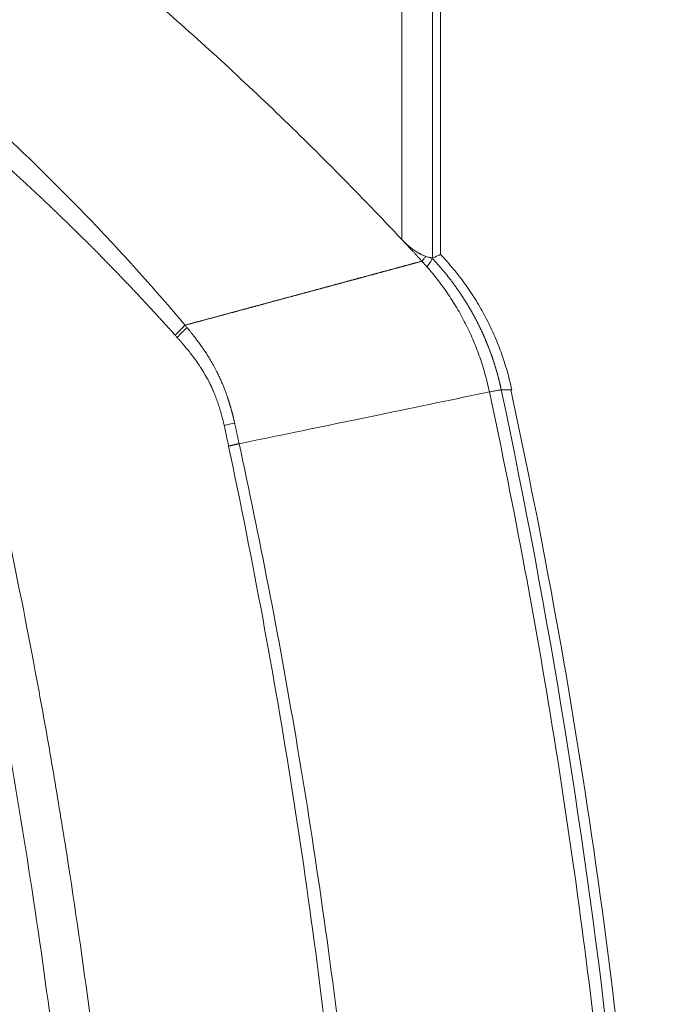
# Model space of a CAD drawing. Header units: millimetres. Extents: x 0 to 594, y 0 to 420.
# Tile 640 of 915: x 285.09 to 287.95, y 314.3 to 318.66. Entities that reach past the tile are written whole.
import ezdxf

# ---------------------------------------------------------------- set-up
doc = ezdxf.new("R2010")
doc.units = ezdxf.units.MM
doc.layers.add('1', color=7, linetype='Continuous', true_color=0xffffff)

msp = doc.modelspace()

# ---------------------------------------------------------------- linework, layer by layer
at = {"layer": '1', "color": 155, "linetype": 'Continuous', "lineweight": 13}
for p, q in [((286.9209, 317.6082), (286.9209, 327.1204)), ((286.785, 317.6902), (286.785, 327.0384))]:
    msp.add_line(p, q, dxfattribs=at)
at = {"layer": '1', "color": 155, "linetype": 'Continuous', "lineweight": 18}
msp.add_line((286.9567, 317.6212), (286.9567, 327.1074), dxfattribs=at)
at = {"layer": '1', "color": 155, "linetype": 'Continuous', "lineweight": 13}
for centre, major_axis, ratio, start_param, end_param in [((286.7373, 317.4393), (-0.1816, -0.1718), 0.109048, 2.529739, 3.029103), ((285.7151, 317.2407), (-0.1882, -0.1645), 0.151497, 1.836821, 2.105765), ((285.923, 316.8499), (-0.2433, -0.0573), 0.00781, 1.881296, 2.08972)]:
    msp.add_ellipse(centre, major_axis=major_axis, ratio=ratio, start_param=start_param, end_param=end_param, dxfattribs=at)
at = {"layer": '1', "color": 155, "linetype": 'Continuous', "lineweight": 18}
for points, knots in [([(286.785, 317.6902), (286.6937, 317.7876), (286.5098, 317.9785), (286.2307, 318.2536), (286.0428, 318.4293), (285.854, 318.6012), (285.6644, 318.7693), (285.378, 319.0098), (285.0899, 319.2386), (284.8971, 319.3833), (284.7039, 319.524), (284.6072, 319.5925), (284.4137, 319.7255), (284.2199, 319.8545), (283.9293, 320.0365), (283.6392, 320.2071), (283.4463, 320.3132), (283.2538, 320.4157), (283.1578, 320.465), (282.9663, 320.5601), (282.7753, 320.6516), (282.4911, 320.7782), (282.3033, 320.8558), (282.2099, 320.8929)], [0, 0, 0, 0, 0.0625, 0.125, 0.1875, 0.1875, 0.25, 0.3125, 0.375, 0.4375, 0.4375, 0.5, 0.5, 0.5625, 0.625, 0.6875, 0.75, 0.75, 0.8125, 0.8125, 0.875, 0.9375, 1, 1, 1, 1]), ([(286.8921, 317.6154), (286.8884, 317.6167), (286.8845, 317.6182), (286.8763, 317.6217), (286.872, 317.6236), (286.8664, 317.6264), (286.8653, 317.627), (286.863, 317.6282), (286.8618, 317.6288), (286.8584, 317.6307), (286.856, 317.632), (286.849, 317.6362), (286.8443, 317.6392), (286.8372, 317.644), (286.8337, 317.6466), (286.8301, 317.6492), (286.8278, 317.651), (286.8266, 317.6519), (286.8207, 317.6566), (286.816, 317.6604), (286.8069, 317.6685), (286.8025, 317.6726), (286.7936, 317.6812), (286.7893, 317.6857), (286.785, 317.6902)], [0, 0, 0, 0, 0.125, 0.125, 0.25, 0.25, 0.28125, 0.28125, 0.3125, 0.3125, 0.375, 0.375, 0.5, 0.5, 0.5625, 0.59375, 0.59375, 0.625, 0.625, 0.75, 0.75, 0.875, 0.875, 1, 1, 1, 1]), ([(285.824, 317.3103), (285.8257, 317.3108), (285.8292, 317.3117), (285.8345, 317.3131), (285.8398, 317.3145), (285.845, 317.3159), (285.8503, 317.3174), (285.8555, 317.3188), (285.8608, 317.3202), (285.866, 317.3216), (285.8712, 317.323), (285.8765, 317.3244), (285.8817, 317.3258), (285.887, 317.3272), (285.8922, 317.3287), (285.8974, 317.3301), (285.9027, 317.3315), (285.9079, 317.3329), (285.9131, 317.3343), (285.9184, 317.3357), (285.9236, 317.3371), (285.9288, 317.3385), (285.934, 317.3399), (285.9392, 317.3413), (285.9445, 317.3427), (285.9497, 317.3441), (285.9549, 317.3455), (285.9601, 317.3469), (285.9653, 317.3483), (285.9705, 317.3497), (285.9757, 317.3511), (285.9809, 317.3525), (285.9861, 317.3539), (285.9913, 317.3553), (285.9965, 317.3567), (286.0017, 317.3581), (286.0069, 317.3595), (286.0121, 317.3609), (286.0172, 317.3623), (286.0224, 317.3637), (286.0276, 317.3651), (286.0328, 317.3665), (286.0379, 317.3679), (286.0431, 317.3693), (286.0483, 317.3707), (286.0534, 317.3721), (286.0586, 317.3735), (286.0637, 317.3749), (286.0689, 317.3763), (286.074, 317.3776), (286.0792, 317.379), (286.0843, 317.3804), (286.0895, 317.3818), (286.0946, 317.3832), (286.0998, 317.3846), (286.1049, 317.386), (286.11, 317.3873), (286.1151, 317.3887), (286.1203, 317.3901), (286.1254, 317.3915), (286.1305, 317.3929), (286.1356, 317.3942), (286.1407, 317.3956), (286.1458, 317.397), (286.1509, 317.3984), (286.156, 317.3997), (286.1611, 317.4011), (286.1662, 317.4025), (286.1713, 317.4039), (286.1764, 317.4052), (286.1814, 317.4066), (286.1865, 317.408), (286.1916, 317.4093), (286.1967, 317.4107), (286.2017, 317.4121), (286.2068, 317.4134), (286.2118, 317.4148), (286.2169, 317.4162), (286.222, 317.4175), (286.227, 317.4189), (286.232, 317.4203), (286.2371, 317.4216), (286.2421, 317.423), (286.2471, 317.4243), (286.2522, 317.4257), (286.2572, 317.427), (286.2622, 317.4284), (286.2672, 317.4297), (286.2722, 317.4311), (286.2772, 317.4324), (286.2822, 317.4338), (286.2872, 317.4351), (286.2922, 317.4365), (286.2972, 317.4378), (286.3022, 317.4392), (286.3071, 317.4405), (286.3121, 317.4419), (286.3171, 317.4432), (286.322, 317.4445), (286.327, 317.4459), (286.332, 317.4472), (286.3369, 317.4486), (286.3419, 317.4499), (286.3468, 317.4512), (286.3517, 317.4526), (286.3567, 317.4539), (286.3616, 317.4552), (286.3665, 317.4565), (286.3714, 317.4579), (286.3763, 317.4592), (286.3812, 317.4605), (286.3861, 317.4618), (286.391, 317.4632), (286.3959, 317.4645), (286.4008, 317.4658), (286.4057, 317.4671), (286.4105, 317.4684), (286.4154, 317.4697), (286.4203, 317.4711), (286.4251, 317.4724), (286.43, 317.4737), (286.4348, 317.475), (286.4397, 317.4763), (286.4445, 317.4776), (286.4493, 317.4789), (286.4542, 317.4802), (286.459, 317.4815), (286.4638, 317.4828), (286.4686, 317.4841), (286.4734, 317.4854), (286.4782, 317.4867), (286.483, 317.488), (286.4878, 317.4893), (286.4926, 317.4906), (286.4973, 317.4919), (286.5021, 317.4932), (286.5069, 317.4944), (286.5116, 317.4957), (286.5164, 317.497), (286.5211, 317.4983), (286.5259, 317.4996), (286.5306, 317.5008), (286.5353, 317.5021), (286.54, 317.5034), (286.5447, 317.5047), (286.5495, 317.5059), (286.5542, 317.5072), (286.5589, 317.5085), (286.5635, 317.5097), (286.5682, 317.511), (286.5729, 317.5123), (286.5776, 317.5135), (286.5822, 317.5148), (286.5869, 317.5161), (286.5915, 317.5173), (286.5962, 317.5186), (286.6008, 317.5198), (286.6055, 317.5211), (286.6101, 317.5223), (286.6147, 317.5236), (286.6193, 317.5248), (286.6239, 317.5261), (286.6285, 317.5273), (286.6331, 317.5285), (286.6377, 317.5298), (286.6423, 317.531), (286.6468, 317.5323), (286.6514, 317.5335), (286.656, 317.5347), (286.6605, 317.536), (286.6651, 317.5372), (286.6696, 317.5384), (286.6741, 317.5396), (286.6786, 317.5409), (286.6832, 317.5421), (286.6877, 317.5433), (286.6922, 317.5445), (286.6967, 317.5457), (286.7012, 317.5469), (286.7056, 317.5482), (286.7101, 317.5494), (286.7146, 317.5506), (286.719, 317.5518), (286.7235, 317.553), (286.7279, 317.5542), (286.7324, 317.5554), (286.7368, 317.5566), (286.7412, 317.5578), (286.7456, 317.559), (286.75, 317.5602), (286.7544, 317.5614), (286.7588, 317.5625), (286.7632, 317.5637), (286.7676, 317.5649), (286.7719, 317.5661), (286.7763, 317.5673), (286.7806, 317.5684), (286.785, 317.5696), (286.7893, 317.5708), (286.7936, 317.572), (286.798, 317.5731), (286.8023, 317.5743), (286.8066, 317.5755), (286.8109, 317.5766), (286.8152, 317.5778), (286.8194, 317.5789), (286.8237, 317.5801), (286.828, 317.5813), (286.8322, 317.5824), (286.8365, 317.5836), (286.8407, 317.5847), (286.8449, 317.5859), (286.8492, 317.587), (286.8534, 317.5881), (286.8576, 317.5893), (286.8618, 317.5904), (286.866, 317.5915), (286.8702, 317.5927), (286.8729, 317.5934), (286.8743, 317.5938)], [0, 0, 0, 0, 0.004322, 0.008647, 0.012975, 0.017306, 0.02164, 0.025977, 0.030317, 0.03466, 0.039006, 0.043355, 0.047707, 0.052062, 0.056421, 0.060782, 0.065146, 0.069513, 0.073883, 0.078256, 0.082631, 0.08701, 0.091392, 0.095777, 0.100165, 0.104555, 0.108949, 0.113345, 0.117745, 0.122147, 0.126552, 0.130961, 0.135372, 0.139786, 0.144203, 0.148623, 0.153045, 0.157471, 0.161899, 0.166331, 0.170765, 0.175202, 0.179642, 0.184085, 0.18853, 0.192979, 0.19743, 0.201884, 0.206342, 0.210801, 0.215264, 0.21973, 0.224198, 0.228669, 0.233143, 0.23762, 0.242099, 0.246582, 0.251067, 0.255555, 0.260046, 0.264539, 0.269035, 0.273534, 0.278036, 0.282541, 0.287048, 0.291558, 0.29607, 0.300586, 0.305104, 0.309625, 0.314149, 0.318675, 0.323204, 0.327735, 0.33227, 0.336807, 0.341346, 0.345889, 0.350434, 0.354981, 0.359532, 0.364085, 0.36864, 0.373198, 0.377759, 0.382323, 0.386889, 0.391457, 0.396029, 0.400603, 0.405179, 0.409758, 0.41434, 0.418924, 0.42351, 0.4281, 0.432691, 0.437286, 0.441883, 0.446482, 0.451084, 0.455688, 0.460295, 0.464905, 0.469517, 0.474131, 0.478748, 0.483367, 0.487989, 0.492613, 0.497239, 0.501868, 0.506499, 0.511133, 0.515769, 0.520407, 0.525048, 0.529691, 0.534336, 0.538984, 0.543634, 0.548286, 0.552941, 0.557598, 0.562257, 0.566919, 0.571583, 0.576249, 0.580917, 0.585588, 0.590261, 0.594936, 0.599614, 0.604294, 0.608976, 0.613661, 0.618347, 0.623036, 0.627727, 0.632421, 0.637116, 0.641814, 0.646514, 0.651217, 0.655921, 0.660628, 0.665337, 0.670048, 0.674761, 0.679476, 0.684194, 0.688914, 0.693635, 0.698359, 0.703086, 0.707814, 0.712544, 0.717277, 0.722012, 0.726748, 0.731487, 0.736228, 0.740971, 0.745717, 0.750464, 0.755213, 0.759965, 0.764718, 0.769474, 0.774231, 0.778991, 0.783753, 0.788516, 0.793282, 0.79805, 0.802819, 0.807591, 0.812365, 0.81714, 0.821918, 0.826698, 0.831479, 0.836263, 0.841048, 0.845835, 0.850625, 0.855416, 0.860209, 0.865004, 0.869801, 0.8746, 0.8794, 0.884203, 0.889007, 0.893814, 0.898622, 0.903431, 0.908243, 0.913057, 0.917872, 0.922689, 0.927508, 0.932329, 0.937151, 0.941975, 0.946801, 0.951629, 0.956458, 0.96129, 0.966123, 0.970957, 0.975793, 0.980631, 0.985471, 0.990312, 0.995155, 1, 1, 1, 1]), ([(286.8921, 317.6154), (286.89, 317.6125), (286.8875, 317.6092), (286.8816, 317.602), (286.8783, 317.5981), (286.8746, 317.5939)], [0, 0, 0, 0, 0.5, 0.5, 1, 1, 1, 1]), ([(286.9198, 317.6081), (286.9196, 317.6081), (286.9195, 317.6081), (286.9192, 317.6081), (286.9188, 317.6082), (286.9177, 317.6084), (286.9166, 317.6086), (286.9149, 317.6089), (286.914, 317.6091), (286.912, 317.6095), (286.9098, 317.61), (286.9073, 317.6106), (286.9047, 317.6113), (286.9033, 317.6117), (286.8989, 317.6131), (286.8956, 317.6141), (286.8921, 317.6154)], [0, 0, 0, 0, 0.03125, 0.03125, 0.0625, 0.125, 0.25, 0.25, 0.375, 0.375, 0.5, 0.625, 0.625, 0.75, 0.75, 1, 1, 1, 1]), ([(286.9209, 317.6082), (286.9358, 317.6141), (286.9522, 317.621), (286.9567, 317.6238), (286.9567, 317.6243)], [0, 0, 0, 0, 0.626959, 1, 1, 1, 1]), ([(287.1739, 317.0144), (287.1808, 317.0157), (287.1872, 317.0169), (287.1987, 317.0191), (287.2039, 317.02), (287.2128, 317.0215), (287.2165, 317.0221), (287.2225, 317.0231), (287.2248, 317.0234), (287.2263, 317.0235)], [0, 0, 0, 0, 0.25, 0.25, 0.5, 0.5, 0.75, 0.75, 1, 1, 1, 1]), ([(287.9486, 310.5752), (287.9494, 311.312), (287.8981, 312.7854), (287.6691, 314.9417), (287.4148, 316.3479), (287.2685, 317.0234)], [0, 0, 0, 0, 0.339655, 0.681339, 1, 1, 1, 1]), ([(286.064, 316.7848), (286.2824, 316.8299), (286.6836, 316.9128), (287.025, 316.9835), (287.1739, 317.0144)], [0, 0, 0, 0, 0.514404, 1, 1, 1, 1]), ([(285.4639, 310.6143), (285.4639, 310.8566), (285.4608, 311.0986), (285.4481, 311.5819), (285.4387, 311.8232), (285.4135, 312.3051), (285.3978, 312.5458), (285.3601, 313.0264), (285.3381, 313.2664), (285.2879, 313.7457), (285.2315, 314.2244), (285.1626, 314.7017), (285.0874, 315.1784), (285.006, 315.6544), (284.912, 316.1291), (284.8618, 316.3661)], [0, 0, 0, 0, 0.125, 0.125, 0.25, 0.25, 0.375, 0.375, 0.5, 0.5, 0.625, 0.75, 0.75, 0.875, 1, 1, 1, 1]), ([(284.6177, 316.3143), (284.6674, 316.0799), (284.7139, 315.845), (284.8008, 315.3745), (284.8814, 314.9032), (284.9497, 314.4304), (285.0118, 313.9567), (285.0398, 313.7195), (285.0896, 313.2443), (285.1114, 313.0063), (285.1488, 312.5295), (285.1683, 312.231), (285.183, 311.9319), (285.1885, 311.8122), (285.191, 311.7523), (285.198, 311.5727), (285.2019, 311.453), (285.2113, 311.0936), (285.2144, 310.854), (285.2144, 310.6143)], [0, 0, 0, 0, 0.125, 0.125, 0.25, 0.375, 0.375, 0.5, 0.5, 0.625, 0.625, 0.75, 0.78125, 0.78125, 0.8125, 0.8125, 0.875, 0.875, 1, 1, 1, 1])]:
    msp.add_open_spline(points, degree=3, knots=knots, dxfattribs=at)
at = {"layer": '1', "color": 155, "linetype": 'Continuous', "lineweight": 13}
for points, knots in [([(282.2173, 319.9868), (282.3728, 319.9202), (282.5291, 319.8483), (282.7638, 319.7324), (282.8421, 319.6924), (282.9987, 319.6098), (283.077, 319.567), (283.3117, 319.4347), (283.4679, 319.3409), (283.7786, 319.1419), (283.9331, 319.0367), (284.1629, 318.8701), (284.3154, 318.7562), (284.5417, 318.5765), (284.7652, 318.388), (284.912, 318.2565), (285.0576, 318.1219), (285.1297, 318.0532), (285.2727, 317.9127), (285.4143, 317.7692), (285.6221, 317.545), (285.7573, 317.3895), (285.824, 317.3103)], [0, 0, 0, 0, 0.125, 0.125, 0.1875, 0.1875, 0.25, 0.25, 0.375, 0.375, 0.5, 0.5, 0.5625, 0.625, 0.6875, 0.75, 0.75, 0.8125, 0.8125, 0.875, 0.9375, 1, 1, 1, 1]), ([(285.7799, 317.2662), (285.7752, 317.2715), (285.7657, 317.282), (285.7514, 317.2978), (285.7372, 317.3135), (285.7229, 317.3292), (285.7086, 317.3449), (285.6942, 317.3605), (285.6799, 317.3761), (285.6655, 317.3916), (285.6511, 317.4071), (285.6367, 317.4226), (285.6222, 317.438), (285.6077, 317.4533), (285.5933, 317.4687), (285.5787, 317.484), (285.5642, 317.4992), (285.5496, 317.5144), (285.535, 317.5296), (285.5204, 317.5448), (285.5058, 317.5599), (285.4912, 317.5749), (285.4765, 317.5899), (285.4618, 317.6049), (285.4471, 317.6199), (285.4323, 317.6348), (285.4175, 317.6496), (285.4027, 317.6645), (285.3879, 317.6793), (285.3731, 317.694), (285.3582, 317.7087), (285.3433, 317.7234), (285.3284, 317.738), (285.3135, 317.7526), (285.2985, 317.7672), (285.2835, 317.7817), (285.2685, 317.7962), (285.2535, 317.8107), (285.2384, 317.8251), (285.2234, 317.8395), (285.2083, 317.8538), (285.1931, 317.8681), (285.178, 317.8824), (285.1628, 317.8966), (285.1476, 317.9108), (285.1324, 317.925), (285.1171, 317.9391), (285.1018, 317.9532), (285.0865, 317.9672), (285.0712, 317.9813), (285.0558, 317.9952), (285.0404, 318.0092), (285.025, 318.0231), (285.0096, 318.037), (284.9941, 318.0508), (284.9787, 318.0646), (284.9631, 318.0784), (284.9476, 318.0922), (284.932, 318.1059), (284.9164, 318.1195), (284.9008, 318.1332), (284.8852, 318.1468), (284.8695, 318.1604), (284.8538, 318.1739), (284.8381, 318.1874), (284.8223, 318.2009), (284.8066, 318.2143), (284.7907, 318.2277), (284.7749, 318.2411), (284.759, 318.2545), (284.7432, 318.2678), (284.7272, 318.281), (284.7113, 318.2943), (284.6953, 318.3075), (284.6793, 318.3207), (284.6633, 318.3338), (284.6472, 318.347), (284.6311, 318.3601), (284.615, 318.3731), (284.5988, 318.3862), (284.5827, 318.3991), (284.5664, 318.4121), (284.5502, 318.4251), (284.5339, 318.438), (284.5176, 318.4508), (284.5013, 318.4637), (284.485, 318.4765), (284.4686, 318.4893), (284.4521, 318.5021), (284.4357, 318.5148), (284.4192, 318.5275), (284.4027, 318.5402), (284.3861, 318.5528), (284.3696, 318.5654), (284.353, 318.578), (284.3363, 318.5906), (284.3196, 318.6031), (284.3029, 318.6156), (284.2862, 318.6281), (284.2694, 318.6406), (284.2526, 318.653), (284.2358, 318.6654), (284.2189, 318.6778), (284.202, 318.6901), (284.1851, 318.7024), (284.1681, 318.7147), (284.1511, 318.727), (284.1341, 318.7392), (284.0714, 318.7841), (283.9626, 318.8603), (283.8066, 318.9655), (283.6496, 319.0673), (283.4914, 319.1658), (283.332, 319.2612), (283.2216, 319.3247), (283.1615, 319.3585), (283.1521, 319.3638), (283.1426, 319.3691), (283.1332, 319.3744), (283.1238, 319.3796), (283.1144, 319.3849), (283.1049, 319.3901), (283.0955, 319.3953), (283.0861, 319.4005), (283.0767, 319.4057), (283.0672, 319.4109), (283.0578, 319.4161), (283.0484, 319.4212), (283.039, 319.4264), (283.0296, 319.4315), (283.0202, 319.4366), (283.0107, 319.4417), (283.0013, 319.4468), (282.9919, 319.4519), (282.9825, 319.4569), (282.9731, 319.462), (282.9636, 319.467), (282.9542, 319.4721), (282.9448, 319.4771), (282.9354, 319.4821), (282.926, 319.4871), (282.9165, 319.4921), (282.9071, 319.497), (282.8977, 319.502), (282.8883, 319.5069), (282.8789, 319.5119), (282.8695, 319.5168), (282.86, 319.5217), (282.8506, 319.5266), (282.8412, 319.5315), (282.8318, 319.5364), (282.8224, 319.5412), (282.8129, 319.5461), (282.8035, 319.5509), (282.7941, 319.5557), (282.7847, 319.5606), (282.7752, 319.5654), (282.7658, 319.5702), (282.7564, 319.5749), (282.747, 319.5797), (282.7376, 319.5845), (282.7281, 319.5892), (282.7187, 319.5939), (282.7093, 319.5987), (282.6999, 319.6034), (282.6904, 319.6081), (282.681, 319.6128), (282.6716, 319.6175), (282.6621, 319.6221), (282.6527, 319.6268), (282.6433, 319.6314), (282.6338, 319.636), (282.6244, 319.6407), (282.615, 319.6453), (282.6055, 319.6499), (282.5961, 319.6545), (282.5867, 319.659), (282.5772, 319.6636), (282.5678, 319.6682), (282.5584, 319.6727), (282.5489, 319.6772), (282.5395, 319.6818), (282.53, 319.6863), (282.5206, 319.6908), (282.5111, 319.6953), (282.5017, 319.6997), (282.4923, 319.7042), (282.4828, 319.7087), (282.4734, 319.7131), (282.4639, 319.7175), (282.4545, 319.722), (282.445, 319.7264), (282.4355, 319.7308), (282.4261, 319.7352), (282.4166, 319.7396), (282.4072, 319.7439), (282.3977, 319.7483), (282.3882, 319.7526), (282.3788, 319.757), (282.3693, 319.7613), (282.3599, 319.7656), (282.3504, 319.7699), (282.3409, 319.7742), (282.3314, 319.7785), (282.322, 319.7828), (282.3125, 319.7871), (282.303, 319.7913), (282.2935, 319.7956), (282.2841, 319.7998), (282.2746, 319.804), (282.2651, 319.8083), (282.2556, 319.8125), (282.2461, 319.8167), (282.2366, 319.8209), (282.2272, 319.825), (282.2177, 319.8292), (282.2082, 319.8334), (282.1987, 319.8375), (282.1892, 319.8416), (282.1797, 319.8458), (282.1702, 319.8499), (282.1638, 319.8526), (282.1607, 319.854)], [0, 0, 0, 0, 0.004765, 0.009527, 0.014285, 0.01904, 0.023792, 0.02854, 0.033286, 0.038028, 0.042767, 0.047503, 0.052236, 0.056966, 0.061693, 0.066418, 0.071139, 0.075858, 0.080574, 0.085287, 0.089997, 0.094705, 0.099411, 0.104113, 0.108814, 0.113511, 0.118207, 0.1229, 0.12759, 0.132279, 0.136965, 0.141649, 0.146331, 0.151011, 0.155688, 0.160364, 0.165038, 0.16971, 0.17438, 0.179048, 0.183715, 0.18838, 0.193043, 0.197704, 0.202365, 0.207023, 0.21168, 0.216336, 0.220991, 0.225644, 0.230296, 0.234947, 0.239597, 0.244245, 0.248893, 0.25354, 0.258186, 0.262831, 0.267475, 0.272119, 0.276762, 0.281404, 0.286046, 0.290687, 0.295328, 0.299969, 0.304609, 0.309249, 0.313889, 0.318528, 0.323168, 0.327808, 0.332447, 0.337087, 0.341727, 0.346367, 0.351008, 0.355649, 0.36029, 0.364932, 0.369575, 0.374218, 0.378862, 0.383506, 0.388152, 0.392798, 0.397445, 0.402093, 0.406743, 0.411393, 0.416045, 0.420698, 0.425353, 0.430009, 0.434666, 0.439325, 0.443986, 0.448648, 0.453312, 0.457978, 0.462646, 0.467316, 0.471988, 0.476662, 0.481338, 0.486017, 0.490698, 0.495381, 0.500067, 0.542335, 0.58427, 0.62593, 0.667377, 0.708671, 0.749875, 0.752278, 0.754679, 0.757079, 0.759477, 0.761873, 0.764268, 0.766661, 0.769053, 0.771443, 0.773832, 0.776219, 0.778605, 0.780989, 0.783371, 0.785753, 0.788132, 0.790511, 0.792888, 0.795263, 0.797637, 0.80001, 0.802381, 0.804751, 0.807119, 0.809486, 0.811852, 0.814217, 0.81658, 0.818941, 0.821302, 0.823661, 0.826019, 0.828376, 0.830731, 0.833085, 0.835438, 0.83779, 0.84014, 0.84249, 0.844838, 0.847184, 0.84953, 0.851875, 0.854218, 0.85656, 0.858902, 0.861242, 0.86358, 0.865918, 0.868255, 0.870591, 0.872925, 0.875259, 0.877591, 0.879923, 0.882253, 0.884583, 0.886911, 0.889239, 0.891565, 0.893891, 0.896215, 0.898539, 0.900861, 0.903183, 0.905504, 0.907824, 0.910143, 0.912461, 0.914778, 0.917095, 0.919411, 0.921725, 0.924039, 0.926352, 0.928665, 0.930976, 0.933287, 0.935597, 0.937906, 0.940214, 0.942522, 0.944829, 0.947135, 0.94944, 0.951745, 0.954049, 0.956353, 0.958655, 0.960957, 0.963259, 0.965559, 0.96786, 0.970159, 0.972458, 0.974756, 0.977054, 0.979351, 0.981647, 0.983943, 0.986239, 0.988534, 0.990828, 0.993122, 0.995415, 0.997708, 1, 1, 1, 1]), ([(286.785, 317.6902), (286.788, 317.687), (286.794, 317.6807), (286.803, 317.6711), (286.8119, 317.6615), (286.8209, 317.6519), (286.8298, 317.6423), (286.8388, 317.6326), (286.8477, 317.623), (286.8567, 317.6134), (286.8656, 317.6037), (286.8715, 317.5972), (286.8745, 317.594)], [0, 0, 0, 0, 0.099803, 0.19965, 0.299541, 0.399475, 0.499454, 0.599476, 0.699541, 0.799651, 0.899804, 1, 1, 1, 1]), ([(286.9199, 317.6078), (286.9209, 317.6067), (286.923, 317.6045), (286.9261, 317.6012), (286.9291, 317.5979), (286.9322, 317.5945), (286.9352, 317.5912), (286.9382, 317.5879), (286.9412, 317.5845), (286.9442, 317.5811), (286.9472, 317.5778), (286.9501, 317.5744), (286.9531, 317.571), (286.956, 317.5676), (286.9589, 317.5642), (286.9618, 317.5608), (286.9647, 317.5574), (286.9676, 317.554), (286.9704, 317.5505), (286.9733, 317.5471), (286.9761, 317.5436), (286.9789, 317.5402), (286.9817, 317.5367), (286.9845, 317.5332), (286.9873, 317.5298), (286.99, 317.5263), (286.9928, 317.5228), (286.9955, 317.5193), (286.9982, 317.5158), (287.0009, 317.5123), (287.0036, 317.5088), (287.0063, 317.5052), (287.0089, 317.5017), (287.0116, 317.4982), (287.0142, 317.4946), (287.0168, 317.4911), (287.0194, 317.4875), (287.022, 317.484), (287.0245, 317.4804), (287.0271, 317.4768), (287.0296, 317.4732), (287.0321, 317.4697), (287.0346, 317.4661), (287.0371, 317.4625), (287.0396, 317.4589), (287.042, 317.4553), (287.0445, 317.4517), (287.0469, 317.448), (287.0493, 317.4444), (287.0517, 317.4408), (287.0541, 317.4372), (287.0564, 317.4335), (287.0588, 317.4299), (287.0611, 317.4263), (287.0635, 317.4226), (287.0658, 317.419), (287.068, 317.4153), (287.0703, 317.4117), (287.0726, 317.408), (287.0748, 317.4043), (287.077, 317.4007), (287.0793, 317.397), (287.0815, 317.3933), (287.0836, 317.3897), (287.0858, 317.386), (287.088, 317.3823), (287.0901, 317.3786), (287.0922, 317.3749), (287.0943, 317.3712), (287.0964, 317.3675), (287.0985, 317.3638), (287.1005, 317.3601), (287.1026, 317.3564), (287.1046, 317.3527), (287.1066, 317.349), (287.1086, 317.3453), (287.1106, 317.3416), (287.1126, 317.3379), (287.1145, 317.3341), (287.1165, 317.3304), (287.1184, 317.3267), (287.1203, 317.323), (287.1222, 317.3193), (287.124, 317.3155), (287.1259, 317.3118), (287.1278, 317.3081), (287.1296, 317.3043), (287.1314, 317.3006), (287.1332, 317.2969), (287.135, 317.2932), (287.1368, 317.2894), (287.1385, 317.2857), (287.1403, 317.282), (287.142, 317.2782), (287.1437, 317.2745), (287.1454, 317.2707), (287.1471, 317.267), (287.1487, 317.2633), (287.1504, 317.2595), (287.152, 317.2558), (287.1536, 317.2521), (287.1552, 317.2483), (287.1568, 317.2446), (287.1584, 317.2408), (287.16, 317.2371), (287.1615, 317.2334), (287.163, 317.2296), (287.1646, 317.2259), (287.1661, 317.2222), (287.1675, 317.2184), (287.169, 317.2147), (287.1705, 317.211), (287.1719, 317.2072), (287.1733, 317.2035), (287.1748, 317.1998), (287.1762, 317.1961), (287.1775, 317.1923), (287.1789, 317.1886), (287.1803, 317.1849), (287.1816, 317.1812), (287.1829, 317.1774), (287.1843, 317.1737), (287.1856, 317.17), (287.1868, 317.1663), (287.1881, 317.1626), (287.1894, 317.1589), (287.1906, 317.1551), (287.1918, 317.1514), (287.1931, 317.1477), (287.1943, 317.144), (287.1954, 317.1403), (287.1966, 317.1366), (287.1978, 317.1329), (287.1989, 317.1292), (287.2, 317.1255), (287.2012, 317.1219), (287.2023, 317.1182), (287.2034, 317.1145), (287.2044, 317.1108), (287.2055, 317.1071), (287.2065, 317.1035), (287.2076, 317.0998), (287.2086, 317.0961), (287.2096, 317.0925), (287.2106, 317.0888), (287.2116, 317.0851), (287.2126, 317.0815), (287.2135, 317.0778), (287.2145, 317.0742), (287.2154, 317.0705), (287.2163, 317.0669), (287.2172, 317.0633), (287.2181, 317.0596), (287.219, 317.056), (287.2198, 317.0524), (287.2207, 317.0488), (287.2215, 317.0451), (287.2224, 317.0415), (287.2232, 317.0379), (287.224, 317.0343), (287.2248, 317.0307), (287.2255, 317.0271), (287.226, 317.0247), (287.2263, 317.0235)], [0, 0, 0, 0, 0.006775, 0.013545, 0.020311, 0.027072, 0.033828, 0.04058, 0.047327, 0.054069, 0.060806, 0.067538, 0.074265, 0.080988, 0.087705, 0.094417, 0.101124, 0.107826, 0.114523, 0.121214, 0.1279, 0.13458, 0.141255, 0.147924, 0.154588, 0.161246, 0.167899, 0.174545, 0.181186, 0.187821, 0.19445, 0.201073, 0.20769, 0.214301, 0.220906, 0.227504, 0.234096, 0.240682, 0.247261, 0.253834, 0.2604, 0.26696, 0.273513, 0.280059, 0.286599, 0.293132, 0.299658, 0.306177, 0.312689, 0.319194, 0.325692, 0.332183, 0.338667, 0.345143, 0.351613, 0.358075, 0.364531, 0.370978, 0.377419, 0.383852, 0.390277, 0.396695, 0.403106, 0.409509, 0.415904, 0.422291, 0.428671, 0.435043, 0.441408, 0.447764, 0.454113, 0.460453, 0.466786, 0.473111, 0.479427, 0.485736, 0.492036, 0.498328, 0.504612, 0.510888, 0.517156, 0.523415, 0.529666, 0.535908, 0.542142, 0.548368, 0.554585, 0.560793, 0.566993, 0.573184, 0.579367, 0.585541, 0.591706, 0.597863, 0.60401, 0.610149, 0.61628, 0.622401, 0.628513, 0.634616, 0.640711, 0.646796, 0.652873, 0.65894, 0.664998, 0.671047, 0.677087, 0.683118, 0.68914, 0.695152, 0.701155, 0.707149, 0.713134, 0.719109, 0.725075, 0.731031, 0.736978, 0.742916, 0.748844, 0.754763, 0.760672, 0.766571, 0.772461, 0.778342, 0.784212, 0.790074, 0.795925, 0.801767, 0.807599, 0.813422, 0.819234, 0.825037, 0.830831, 0.836614, 0.842388, 0.848152, 0.853905, 0.85965, 0.865384, 0.871108, 0.876822, 0.882527, 0.888221, 0.893906, 0.89958, 0.905245, 0.910899, 0.916544, 0.922178, 0.927803, 0.933417, 0.939022, 0.944616, 0.9502, 0.955774, 0.961338, 0.966891, 0.972435, 0.977968, 0.983491, 0.989005, 0.994507, 1, 1, 1, 1]), ([(287.1739, 317.0144), (287.1683, 317.0399), (287.1623, 317.0654), (287.1485, 317.1158), (287.1407, 317.1408), (287.1236, 317.1901), (287.1142, 317.2145), (287.094, 317.2627), (287.0831, 317.2865), (287.0597, 317.3332), (287.0473, 317.3561), (287.0209, 317.4012), (287.007, 317.4233), (286.9851, 317.4557), (286.9777, 317.4664), (286.9624, 317.4876), (286.9507, 317.5033), (286.9387, 317.5187), (286.9305, 317.5288), (286.9264, 317.5339), (286.9139, 317.5489), (286.9054, 317.5588), (286.8968, 317.5686)], [0, 0, 0, 0, 0.125, 0.125, 0.25, 0.25, 0.375, 0.375, 0.5, 0.5, 0.625, 0.625, 0.75, 0.75, 0.8125, 0.8125, 0.875, 0.90625, 0.90625, 0.9375, 0.9375, 1, 1, 1, 1]), ([(285.8325, 317.3), (285.8331, 317.2993), (285.8344, 317.2977), (285.8365, 317.2951), (285.8391, 317.292), (285.842, 317.2885), (285.8453, 317.2844), (285.8489, 317.2798), (285.853, 317.2747), (285.8574, 317.2691), (285.8622, 317.263), (285.8673, 317.2564), (285.8728, 317.2493), (285.8786, 317.2416), (285.8847, 317.2333), (285.8911, 317.2245), (285.8978, 317.2151), (285.9061, 317.2032), (285.9162, 317.1882), (285.928, 317.1698), (285.9405, 317.1494), (285.9532, 317.1269), (285.9647, 317.1052), (285.9744, 317.0853), (285.9824, 317.0681), (285.9895, 317.0515), (285.9959, 317.0356), (286.0018, 317.0205), (286.007, 317.0061), (286.0105, 316.9961), (286.0125, 316.9901), (286.0132, 316.9879), (286.014, 316.9856), (286.0147, 316.9833), (286.0155, 316.9809), (286.0163, 316.9784), (286.0172, 316.9759), (286.018, 316.9733), (286.0188, 316.9706), (286.0197, 316.9679), (286.0206, 316.965), (286.0215, 316.9622), (286.0224, 316.9592), (286.0233, 316.9562), (286.0242, 316.9531), (286.0251, 316.95), (286.0261, 316.9467), (286.027, 316.9434), (286.028, 316.9401), (286.0289, 316.9366), (286.0299, 316.9331), (286.0309, 316.9295), (286.0319, 316.9259), (286.0329, 316.9222), (286.0339, 316.9184), (286.0349, 316.9145), (286.0359, 316.9106), (286.0369, 316.9066), (286.0379, 316.9025), (286.0389, 316.8984), (286.0399, 316.8942), (286.0409, 316.8899), (286.042, 316.8855), (286.043, 316.8811), (286.0437, 316.8781), (286.044, 316.8766)], [0, 0, 0, 0, 0.005767, 0.012847, 0.021239, 0.030945, 0.041963, 0.054296, 0.067941, 0.0829, 0.099173, 0.116759, 0.135659, 0.155874, 0.177404, 0.200251, 0.224417, 0.249906, 0.29178, 0.337708, 0.387686, 0.44171, 0.499776, 0.541234, 0.580782, 0.61842, 0.654148, 0.687962, 0.719856, 0.749825, 0.754506, 0.759333, 0.764305, 0.769422, 0.774684, 0.780092, 0.785645, 0.791343, 0.797187, 0.803176, 0.80931, 0.815589, 0.822013, 0.828583, 0.835298, 0.842157, 0.849162, 0.856312, 0.863606, 0.871045, 0.878629, 0.886358, 0.894231, 0.902248, 0.91041, 0.918716, 0.927168, 0.935764, 0.944505, 0.953391, 0.962423, 0.971599, 0.980921, 0.990388, 1, 1, 1, 1]), ([(285.9977, 316.8655), (285.9972, 316.868), (285.996, 316.8729), (285.9943, 316.8802), (285.9925, 316.8874), (285.9907, 316.8946), (285.9889, 316.9016), (285.987, 316.9086), (285.9851, 316.9155), (285.9832, 316.9223), (285.9812, 316.9291), (285.9792, 316.9357), (285.9772, 316.9423), (285.9752, 316.9488), (285.9731, 316.9552), (285.971, 316.9616), (285.9689, 316.9678), (285.9649, 316.9793), (285.9588, 316.9959), (285.9501, 317.0172), (285.941, 317.0378), (285.9315, 317.0577), (285.9192, 317.0811), (285.9032, 317.1083), (285.8827, 317.1396), (285.8625, 317.1675), (285.8431, 317.1925), (285.8303, 317.208), (285.8222, 317.2178), (285.8191, 317.2214), (285.816, 317.2251), (285.8128, 317.2288), (285.8095, 317.2326), (285.8062, 317.2364), (285.8028, 317.2403), (285.7994, 317.2443), (285.7959, 317.2483), (285.7923, 317.2523), (285.7899, 317.255), (285.7886, 317.2564)], [0, 0, 0, 0, 0.016788, 0.03342, 0.049895, 0.066214, 0.082378, 0.098387, 0.114243, 0.129945, 0.145494, 0.160892, 0.176138, 0.191234, 0.20618, 0.220977, 0.235626, 0.250128, 0.302112, 0.353052, 0.402995, 0.451995, 0.500106, 0.579459, 0.662708, 0.750043, 0.810583, 0.87486, 0.88527, 0.895873, 0.906669, 0.917658, 0.928841, 0.940217, 0.951787, 0.96355, 0.975507, 0.987657, 1, 1, 1, 1]), ([(287.2734, 317.0232), (287.2737, 317.0234), (287.2736, 317.0235), (287.2724, 317.0238), (287.2701, 317.024), (287.2625, 317.0241), (287.2573, 317.0241), (287.2439, 317.0239), (287.2358, 317.0237), (287.2263, 317.0235)], [0, 0, 0, 0, 0.133136, 0.133136, 0.422091, 0.422091, 0.711045, 0.711045, 1, 1, 1, 1]), ([(287.2263, 317.0235), (287.4381, 316.0311), (287.7233, 314.2754), (287.8821, 312.1172), (287.9028, 310.9916), (287.9028, 310.6144), (287.9028, 310.6143)], [0, 0, 0, 0, 0.473715, 0.823762, 0.999975, 1, 1, 1, 1]), ([(287.8497, 310.6143), (287.8497, 310.8816), (287.8462, 311.1487), (287.8357, 311.5499), (287.8314, 311.6837), (287.8208, 311.9517), (287.79, 312.6221), (287.7371, 313.2945), (287.6664, 313.9648), (287.6514, 314.0987), (287.6196, 314.3664), (287.5692, 314.7673), (287.4332, 315.6996), (287.2857, 316.4913), (287.1739, 317.0144)], [0, 0, 0, 0, 0.125, 0.125, 0.1875, 0.1875, 0.25, 0.5, 0.5, 0.5625, 0.5625, 0.625, 0.75, 1, 1, 1, 1]), ([(286.044, 316.8766), (286.0444, 316.8751), (286.0451, 316.8721), (286.0461, 316.8674), (286.0472, 316.8626), (286.0483, 316.8576), (286.0495, 316.8524), (286.0506, 316.8471), (286.0518, 316.8416), (286.053, 316.8359), (286.0543, 316.8301), (286.0556, 316.8241), (286.0569, 316.818), (286.0582, 316.8116), (286.0596, 316.8052), (286.061, 316.7985), (286.0625, 316.7917), (286.0635, 316.7871), (286.064, 316.7848)], [0, 0, 0, 0, 0.04915, 0.10008, 0.152791, 0.207283, 0.263557, 0.321612, 0.381447, 0.443063, 0.50646, 0.571635, 0.63859, 0.707322, 0.77783, 0.850114, 0.924171, 1, 1, 1, 1]), ([(286.6578, 310.6143), (286.6585, 311.1323), (286.6458, 311.6503), (286.613, 312.2961), (286.6056, 312.4252), (286.5891, 312.6831), (286.5618, 313.0697), (286.5268, 313.4555), (286.4467, 314.2258), (286.3798, 314.7377), (286.2188, 315.7586), (286.1247, 316.2674), (286.0172, 316.7746)], [0, 0, 0, 0, 0.25, 0.25, 0.3125, 0.3125, 0.375, 0.5, 0.5, 0.75, 0.75, 1, 1, 1, 1]), ([(286.064, 316.7848), (286.1083, 316.5802), (286.1953, 316.1582), (286.3179, 315.4863), (286.43, 314.775), (286.4959, 314.2744), (286.5564, 313.7606), (286.5839, 313.497), (286.6325, 312.9565), (286.6536, 312.6795), (286.6797, 312.2541), (286.6874, 312.1106), (286.7009, 311.8202), (286.7066, 311.6734), (286.7159, 311.3764), (286.7231, 311.076), (286.7257, 310.7693), (286.7259, 310.6143)], [0, 0, 0, 0, 0.125, 0.25, 0.375, 0.5, 0.5, 0.625, 0.625, 0.75, 0.75, 0.8125, 0.8125, 0.875, 0.875, 0.9375, 1, 1, 1, 1]), ([(285.0356, 316.4009), (285.0858, 316.1631), (285.1328, 315.9248), (285.1987, 315.5665), (285.2305, 315.3871), (285.2605, 315.2074), (285.2802, 315.0876), (285.2898, 315.0276), (285.3369, 314.7276), (285.3715, 314.4871), (285.4187, 314.1258), (285.4411, 313.945), (285.4617, 313.7639), (285.4751, 313.6431), (285.4816, 313.5827), (285.513, 313.2806), (285.535, 313.0388), (285.5727, 312.5548), (285.5884, 312.3126), (285.6135, 311.828), (285.6229, 311.5855), (285.6353, 311.1001), (285.6384, 310.8573), (285.6383, 310.6143)], [0, 0, 0, 0, 0.125, 0.125, 0.1875, 0.21875, 0.21875, 0.25, 0.25, 0.375, 0.375, 0.4375, 0.46875, 0.46875, 0.5, 0.5, 0.625, 0.625, 0.75, 0.75, 0.875, 0.875, 1, 1, 1, 1])]:
    msp.add_open_spline(points, degree=3, knots=knots, dxfattribs=at)
at = {"layer": '1', "color": 155, "linetype": 'Continuous', "lineweight": 18}
for points, degree in [([(286.8968, 317.5686), (286.8893, 317.577), (286.8817, 317.5853), (286.8741, 317.5936)], 3), ([(286.9195, 317.6081), (286.9201, 317.6081), (286.9206, 317.6082), (286.9209, 317.6082)], 3), ([(287.2734, 317.0234), (287.1983, 317.3677), (286.9566, 317.6244)], 2), ([(285.824, 317.3103), (285.8268, 317.3069), (285.8297, 317.3034), (285.8325, 317.3)], 3), ([(285.7886, 317.2564), (285.7857, 317.2597), (285.7828, 317.2629), (285.7799, 317.2662)], 3), ([(286.0172, 316.7746), (286.0108, 316.8049), (286.0047, 316.8353), (285.9977, 316.8655)], 3)]:
    msp.add_open_spline(points, degree=degree, dxfattribs=at)
at = {"layer": '1', "color": 155, "linetype": 'Continuous', "lineweight": 13}
for points, weights in [([(285.824, 317.3103), (285.8037, 317.2889), (285.7799, 317.2662)], [1, 0.990833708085, 1]), ([(286.0172, 316.7746), (286.0417, 316.7799), (286.064, 316.7848)], [0.999999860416, 0.994523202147, 0.999999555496])]:
    msp.add_rational_spline(points, weights, degree=2, dxfattribs=at)

doc.saveas('drawing.dxf')
